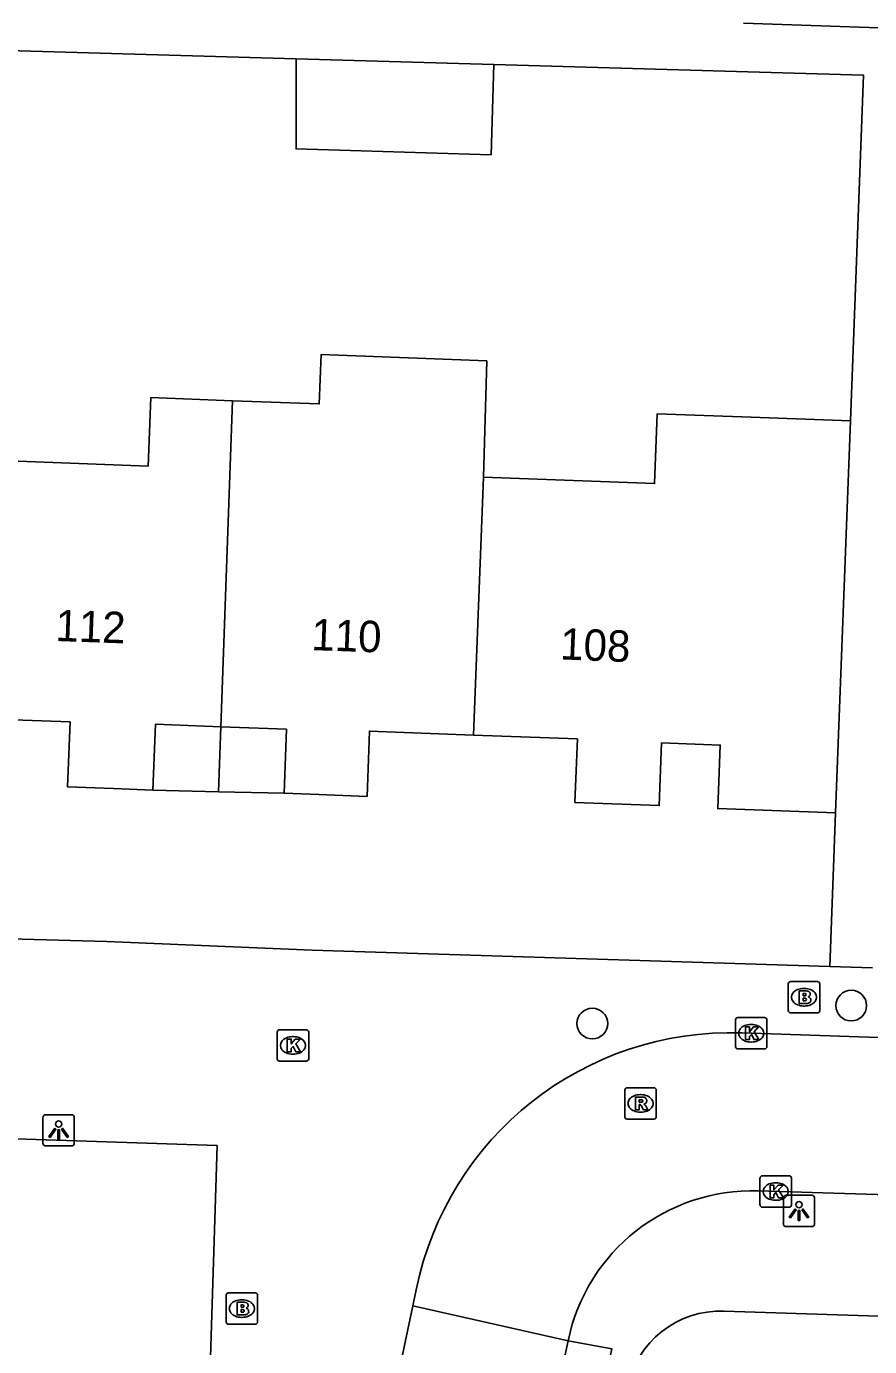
# Model space of a CAD drawing. Extents: x 158461 to 159795, y 387220 to 388672.
# Drawn here: x 159524.72 to 159551.56, y 387891.37 to 387933.4 of the extents above; entities that cross this region are included whole.
import ezdxf

# ---------------------------------------------------------------- set-up
doc = ezdxf.new("R2010")
doc.units = 0
for name, color, linetype in [('IMGEO_Boom', 7, 'Continuous'), ('IMGEO_Brandkraan', 7, 'Continuous'), ('IMGEO_Kolk', 7, 'Continuous'), ('IMGEO_Lichtpunt', 7, 'Continuous'), ('IMGEO_Pand', 7, 'Continuous'), ('IMGEO_Pand_nummerreeks', 7, 'Continuous'), ('IMGEO_Pand_overbouw', 7, 'Continuous'), ('IMGEO_Rijbaan_lokaal_open', 7, 'Continuous'), ('IMGEO_Rioolput', 7, 'Continuous'), ('IMGEO_Voetpad_open', 7, 'Continuous')]:
    doc.layers.add(name, color=color, linetype=linetype)

msp = doc.modelspace()

# ---------------------------------------------------------------- linework, layer by layer
at = {"layer": 'IMGEO_Boom'}
for centre in [(159550.978, 387902.226), (159542.735, 387901.655)]:
    msp.add_circle(centre, 0.489, dxfattribs=at)
at = {"layer": 'IMGEO_Brandkraan'}
for p, q in [((159548.974, 387902.066), (159548.974, 387902.918)), ((159549.049, 387902.992), (159549.901, 387902.992)), ((159549.975, 387902.918), (159549.975, 387902.066)), ((159549.462, 387902.772), (159549.487, 387902.772)), ((159549.485, 387902.212), (159549.46, 387902.212)), ((159549.901, 387901.992), (159549.049, 387901.992)), ((159531.077, 387892.152), (159531.077, 387893.004)), ((159531.152, 387893.078), (159532.004, 387893.078)), ((159531.565, 387892.858), (159531.59, 387892.858)), ((159532.078, 387893.004), (159532.078, 387892.152)), ((159532.004, 387892.078), (159531.152, 387892.078)), ((159531.588, 387892.298), (159531.563, 387892.298))]:
    msp.add_line(p, q, dxfattribs=at)
for points in [[(159548.974, 387902.066), (159548.974, 387902.918)], [(159549.049, 387902.992), (159549.901, 387902.992)], [(159549.975, 387902.918), (159549.975, 387902.066)], [(159549.322, 387902.692), (159549.322, 387902.292), (159549.535, 387902.292)], [(159549.553, 387902.692), (159549.322, 387902.692)], [(159549.501, 387902.611), (159549.447, 387902.611), (159549.447, 387902.535)], [(159549.447, 387902.535), (159549.5, 387902.535)], [(159549.509, 387902.459), (159549.447, 387902.459), (159549.447, 387902.378)], [(159549.447, 387902.378), (159549.509, 387902.378)], [(159549.901, 387901.992), (159549.049, 387901.992)], [(159531.077, 387892.152), (159531.077, 387893.004)], [(159531.152, 387893.078), (159532.004, 387893.078)], [(159531.425, 387892.778), (159531.425, 387892.378), (159531.638, 387892.378)], [(159531.656, 387892.778), (159531.425, 387892.778)], [(159532.078, 387893.004), (159532.078, 387892.152)], [(159531.604, 387892.697), (159531.55, 387892.697), (159531.55, 387892.621)], [(159531.55, 387892.621), (159531.603, 387892.621)], [(159531.612, 387892.545), (159531.55, 387892.545), (159531.55, 387892.464)], [(159531.55, 387892.464), (159531.612, 387892.464)], [(159532.004, 387892.078), (159531.152, 387892.078)]]:
    msp.add_lwpolyline(points, dxfattribs=at)
for centre, radius, start, end in [((159549.051, 387902.916), 0.0765, 91.552, 178.448), ((159549.051, 387902.916), 0.0765, 91.552, 178.448), ((159549.899, 387902.916), 0.0765, 1.552, 88.448), ((159549.899, 387902.916), 0.0765, 1.552, 88.448), ((159549.502, 387902.573), 0.0379, 267.8285, 90.9355), ((159549.51, 387902.418), 0.0404, 269.8759, 90.5077), ((159549.557, 387902.547), 0.145, 59.4692, 91.5367), ((159549.582, 387902.594), 0.0922, 285.5137, 58.1501), ((159549.587, 387902.402), 0.105, 301.3115, 78.989), ((159549.051, 387902.068), 0.0765, 181.552, 268.448), ((159549.051, 387902.068), 0.0765, 181.552, 268.448), ((159549.541, 387902.543), 0.251, 268.6676, 293.5347), ((159549.899, 387902.068), 0.0765, 271.552, 358.448), ((159549.899, 387902.068), 0.0765, 271.552, 358.448), ((159531.154, 387893.002), 0.0765, 91.552, 178.448), ((159531.154, 387893.002), 0.0765, 91.552, 178.448), ((159531.66, 387892.633), 0.145, 59.4692, 91.5367), ((159531.685, 387892.68), 0.0922, 285.5137, 58.1501), ((159532.002, 387893.002), 0.0765, 1.552, 88.448), ((159532.002, 387893.002), 0.0765, 1.552, 88.448), ((159531.605, 387892.659), 0.0379, 267.8285, 90.9355), ((159531.613, 387892.504), 0.0404, 269.8759, 90.5077), ((159531.644, 387892.629), 0.251, 268.6676, 293.5347), ((159531.69, 387892.488), 0.105, 301.3115, 78.989), ((159531.154, 387892.154), 0.0765, 181.552, 268.448), ((159531.154, 387892.154), 0.0765, 181.552, 268.448), ((159532.002, 387892.154), 0.0765, 271.552, 358.448), ((159532.002, 387892.154), 0.0765, 271.552, 358.448)]:
    msp.add_arc(centre, radius, start, end, dxfattribs=at)
for centre, major_axis, ratio, start_param, end_param in [((159549.461, 387902.492), (-0.387, 0.002), 0.722429, 4.712389, 7.853982), ((159549.486, 387902.492), (-0.39, 0.002), 0.717154, 1.570796, 4.712389), ((159531.564, 387892.578), (-0.387, 0.002), 0.722429, 4.712389, 7.853982), ((159531.589, 387892.578), (-0.39, 0.002), 0.717154, 1.570796, 4.712389)]:
    msp.add_ellipse(centre, major_axis=major_axis, ratio=ratio, start_param=start_param, end_param=end_param, dxfattribs=at)
at = {"layer": 'IMGEO_Kolk'}
for p, q in [((159547.292, 387900.919), (159547.292, 387901.771)), ((159547.367, 387901.845), (159548.219, 387901.845)), ((159547.78, 387901.625), (159547.805, 387901.625)), ((159548.293, 387901.771), (159548.293, 387900.919)), ((159532.703, 387900.532), (159532.703, 387901.384)), ((159532.778, 387901.458), (159533.63, 387901.458)), ((159533.191, 387901.238), (159533.216, 387901.238)), ((159533.704, 387901.384), (159533.704, 387900.532)), ((159548.219, 387900.845), (159547.367, 387900.845)), ((159547.803, 387901.065), (159547.778, 387901.065)), ((159533.63, 387900.458), (159532.778, 387900.458)), ((159533.214, 387900.678), (159533.189, 387900.678)), ((159548.073, 387895.88), (159548.073, 387896.732)), ((159548.148, 387896.806), (159549, 387896.806)), ((159548.561, 387896.586), (159548.586, 387896.586)), ((159549.074, 387896.732), (159549.074, 387895.88)), ((159549, 387895.806), (159548.148, 387895.806)), ((159548.584, 387896.026), (159548.559, 387896.026))]:
    msp.add_line(p, q, dxfattribs=at)
for points in [[(159547.292, 387900.919), (159547.292, 387901.771)], [(159547.367, 387901.845), (159548.219, 387901.845)], [(159548.293, 387901.771), (159548.293, 387900.919)], [(159532.703, 387900.532), (159532.703, 387901.384)], [(159532.778, 387901.458), (159533.63, 387901.458)], [(159533.704, 387901.384), (159533.704, 387900.532)], [(159547.613, 387901.545), (159547.736, 387901.545), (159547.736, 387901.394), (159547.866, 387901.545), (159548.03, 387901.545), (159547.884, 387901.394), (159548.037, 387901.145), (159547.885, 387901.145), (159547.8, 387901.309), (159547.736, 387901.242), (159547.736, 387901.145), (159547.613, 387901.145), (159547.613, 387901.545)], [(159533.024, 387901.158), (159533.147, 387901.158), (159533.147, 387901.007), (159533.277, 387901.158), (159533.441, 387901.158), (159533.295, 387901.007), (159533.448, 387900.758), (159533.296, 387900.758), (159533.211, 387900.922), (159533.147, 387900.855), (159533.147, 387900.758), (159533.024, 387900.758), (159533.024, 387901.158)], [(159548.219, 387900.845), (159547.367, 387900.845)], [(159533.63, 387900.458), (159532.778, 387900.458)], [(159548.073, 387895.88), (159548.073, 387896.732)], [(159548.148, 387896.806), (159549, 387896.806)], [(159549.074, 387896.732), (159549.074, 387895.88)], [(159548.394, 387896.506), (159548.517, 387896.506), (159548.517, 387896.355), (159548.647, 387896.506), (159548.811, 387896.506), (159548.665, 387896.355), (159548.818, 387896.106), (159548.666, 387896.106), (159548.581, 387896.27), (159548.517, 387896.203), (159548.517, 387896.106), (159548.394, 387896.106), (159548.394, 387896.506)], [(159549, 387895.806), (159548.148, 387895.806)]]:
    msp.add_lwpolyline(points, dxfattribs=at)
for centre, start, end in [((159547.369, 387901.769), 91.552, 178.448), ((159547.369, 387901.769), 91.552, 178.448), ((159548.217, 387901.769), 1.552, 88.448), ((159548.217, 387901.769), 1.552, 88.448), ((159532.78, 387901.382), 91.552, 178.448), ((159532.78, 387901.382), 91.552, 178.448), ((159533.628, 387901.382), 1.552, 88.448), ((159533.628, 387901.382), 1.552, 88.448), ((159547.369, 387900.921), 181.552, 268.448), ((159547.369, 387900.921), 181.552, 268.448), ((159548.217, 387900.921), 271.552, 358.448), ((159548.217, 387900.921), 271.552, 358.448), ((159532.78, 387900.534), 181.552, 268.448), ((159532.78, 387900.534), 181.552, 268.448), ((159533.628, 387900.534), 271.552, 358.448), ((159533.628, 387900.534), 271.552, 358.448), ((159548.15, 387896.73), 91.552, 178.448), ((159548.15, 387896.73), 91.552, 178.448), ((159548.998, 387896.73), 1.552, 88.448), ((159548.998, 387896.73), 1.552, 88.448), ((159548.15, 387895.882), 181.552, 268.448), ((159548.15, 387895.882), 181.552, 268.448), ((159548.998, 387895.882), 271.552, 358.448), ((159548.998, 387895.882), 271.552, 358.448)]:
    msp.add_arc(centre, 0.0765, start, end, dxfattribs=at)
for centre, major_axis, ratio, start_param, end_param in [((159547.779, 387901.345), (-0.387, 0.002), 0.722429, 4.712389, 7.853982), ((159547.804, 387901.345), (-0.39, 0.002), 0.717154, 1.570796, 4.712389), ((159533.19, 387900.958), (-0.387, 0.002), 0.722429, 4.712389, 7.853982), ((159533.215, 387900.958), (-0.39, 0.002), 0.717154, 1.570796, 4.712389), ((159548.56, 387896.306), (-0.387, 0.002), 0.722429, 4.712389, 7.853982), ((159548.585, 387896.306), (-0.39, 0.002), 0.717154, 1.570796, 4.712389)]:
    msp.add_ellipse(centre, major_axis=major_axis, ratio=ratio, start_param=start_param, end_param=end_param, dxfattribs=at)
at = {"layer": 'IMGEO_Lichtpunt'}
for p, q in [((159525.244, 387898.657), (159525.244, 387897.85)), ((159525.244, 387898.657), (159525.244, 387897.85)), ((159526.146, 387898.752), (159525.338, 387898.752)), ((159526.146, 387898.752), (159525.338, 387898.752)), ((159526.24, 387897.85), (159526.24, 387898.657)), ((159526.24, 387897.85), (159526.24, 387898.657)), ((159525.338, 387897.756), (159526.146, 387897.756)), ((159525.338, 387897.756), (159526.146, 387897.756)), ((159549.718, 387896.185), (159548.91, 387896.185)), ((159549.718, 387896.185), (159548.91, 387896.185)), ((159548.816, 387896.09), (159548.816, 387895.283)), ((159548.816, 387896.09), (159548.816, 387895.283)), ((159549.812, 387895.283), (159549.812, 387896.09)), ((159549.812, 387895.283), (159549.812, 387896.09)), ((159548.91, 387895.189), (159549.718, 387895.189)), ((159548.91, 387895.189), (159549.718, 387895.189))]:
    msp.add_line(p, q, dxfattribs=at)
for points in [[(159525.618, 387898.321), (159525.657, 387898.293), (159525.469, 387898.031), (159525.431, 387898.058), (159525.618, 387898.321)], [(159525.72, 387898.273), (159525.767, 387898.273), (159525.767, 387897.951), (159525.72, 387897.951), (159525.72, 387898.273)], [(159525.83, 387898.293), (159525.868, 387898.32), (159526.055, 387898.058), (159526.016, 387898.03), (159525.83, 387898.293)], [(159549.19, 387895.754), (159549.229, 387895.726), (159549.041, 387895.464), (159549.003, 387895.491), (159549.19, 387895.754)], [(159549.292, 387895.706), (159549.339, 387895.706), (159549.339, 387895.384), (159549.292, 387895.384), (159549.292, 387895.706)], [(159549.402, 387895.726), (159549.44, 387895.753), (159549.627, 387895.491), (159549.588, 387895.463), (159549.402, 387895.726)]]:
    msp.add_lwpolyline(points, dxfattribs=at)
for centre in [(159525.743, 387898.455), (159549.315, 387895.888)]:
    msp.add_circle(centre, 0.0994, dxfattribs=at)
for centre, start, end in [((159525.338, 387898.657), 90, 180), ((159525.338, 387898.657), 90, 180), ((159526.146, 387898.657), 0, 90), ((159526.146, 387898.657), 0, 90), ((159525.338, 387897.85), 180, 270), ((159525.338, 387897.85), 180, 270), ((159526.146, 387897.85), 270, 0), ((159526.146, 387897.85), 270, 360), ((159548.91, 387896.09), 90, 180), ((159548.91, 387896.09), 90, 180), ((159549.718, 387896.09), 0, 90), ((159549.718, 387896.09), 0, 90), ((159548.91, 387895.283), 180, 270), ((159548.91, 387895.283), 180, 270), ((159549.718, 387895.283), 270, 0), ((159549.718, 387895.283), 270, 360)]:
    msp.add_arc(centre, 0.0946, start, end, dxfattribs=at)
at = {"layer": 'IMGEO_Pand'}
for points in [[(159533.303, 387932.376), (159539.598, 387932.192)], [(159533.303, 387932.376), (159533.303, 387929.501), (159539.514, 387929.319), (159539.598, 387932.192)], [(159531.281, 387921.486), (159534.042, 387921.382), (159534.101, 387922.954), (159539.376, 387922.755), (159539.269, 387919.051)], [(159523.069, 387919.614), (159528.598, 387919.406), (159528.68, 387921.584), (159531.281, 387921.486)], [(159531.281, 387921.486), (159530.91, 387911.105)], [(159539.269, 387919.051), (159544.716, 387918.845), (159544.8, 387921.073), (159547.789, 387920.961), (159550.951, 387920.843)], [(159550.951, 387920.843), (159550.719, 387914.727), (159550.667, 387913.356), (159550.478, 387908.359)], [(159538.95, 387910.84), (159539.269, 387919.051)], [(159530.91, 387911.105), (159528.826, 387911.184), (159528.747, 387909.086), (159527.486, 387909.134), (159526.03, 387909.189), (159526.108, 387911.258), (159522.775, 387911.383)], [(159538.95, 387910.84), (159535.64, 387910.965), (159535.562, 387908.887), (159534.025, 387908.945), (159532.92, 387908.987), (159532.997, 387911.026), (159530.91, 387911.105)], [(159550.478, 387908.359), (159546.73, 387908.501), (159546.806, 387910.521), (159544.939, 387910.592), (159544.864, 387908.592), (159542.182, 387908.693), (159542.259, 387910.715), (159538.95, 387910.84)]]:
    msp.add_lwpolyline(points, dxfattribs=at)
at = {"layer": 'IMGEO_Pand_overbouw'}
for points in [[(159528.747, 387909.086), (159530.836, 387909.036), (159530.91, 387911.105), (159528.826, 387911.184)], [(159532.92, 387908.987), (159532.997, 387911.026), (159530.91, 387911.105), (159530.836, 387909.036)]]:
    msp.add_lwpolyline(points, close=True, dxfattribs=at)
at = {"layer": 'IMGEO_Rijbaan_lokaal_open'}
for points in [[(159554.95, 387901.104), (159547.491, 387901.356)], [(159580.692, 387895.319), (159548.016, 387896.323)], [(159537.126, 387893.173), (159537.018, 387892.663)], [(159537.018, 387892.663), (159534.257, 387879.591)], [(159537.018, 387892.663), (159541.965, 387891.555)], [(159529.244, 387831.228), (159533.133, 387849.413), (159537.068, 387868.774), (159541.965, 387891.555)]]:
    msp.add_lwpolyline(points, dxfattribs=at)
for centre, radius, start, end in [((159547.144, 387891.14), 10.222, 88.0552, 168.5258), ((159547.819, 387890.349), 5.977, 88.113, 168.361)]:
    msp.add_arc(centre, radius, start, end, dxfattribs=at)
at = {"layer": 'IMGEO_Rioolput'}
for p, q in [((159543.77, 387898.685), (159543.77, 387899.537)), ((159543.845, 387899.611), (159544.697, 387899.611)), ((159544.771, 387899.537), (159544.771, 387898.685)), ((159544.258, 387899.391), (159544.283, 387899.391)), ((159544.281, 387898.831), (159544.256, 387898.831)), ((159544.697, 387898.611), (159543.845, 387898.611))]:
    msp.add_line(p, q, dxfattribs=at)
for points in [[(159543.77, 387898.685), (159543.77, 387899.537)], [(159543.845, 387899.611), (159544.697, 387899.611)], [(159544.771, 387899.537), (159544.771, 387898.685)], [(159544.359, 387899.309), (159544.107, 387899.311), (159544.107, 387898.911)], [(159544.107, 387898.911), (159544.231, 387898.911), (159544.231, 387899.073), (159544.242, 387899.073)], [(159544.285, 387899.23), (159544.231, 387899.23), (159544.231, 387899.149)], [(159544.231, 387899.149), (159544.283, 387899.149)], [(159544.289, 387899.044), (159544.36, 387898.911), (159544.5, 387898.911), (159544.435, 387899.037)], [(159544.697, 387898.611), (159543.845, 387898.611)]]:
    msp.add_lwpolyline(points, dxfattribs=at)
for centre, radius, start, end in [((159543.847, 387899.535), 0.0765, 91.552, 178.448), ((159543.847, 387899.535), 0.0765, 91.552, 178.448), ((159544.695, 387899.535), 0.0765, 1.552, 88.448), ((159544.695, 387899.535), 0.0765, 1.552, 88.448), ((159544.241, 387899.02), 0.0533, 26.0293, 88.6989), ((159544.267, 387899.338), 0.19, 274.7715, 282.9687), ((159544.291, 387899.134), 0.0964, 77.0061, 93.1865), ((159544.305, 387899.191), 0.0378, 276.6634, 79.6772), ((159544.358, 387899.199), 0.109, 350.3612, 89.416), ((159544.356, 387899.199), 0.112, 277.5842, 350.9817), ((159544.34, 387898.984), 0.108, 29.5134, 73.7905), ((159543.847, 387898.687), 0.0765, 181.552, 268.448), ((159543.847, 387898.687), 0.0765, 181.552, 268.448), ((159544.695, 387898.687), 0.0765, 271.552, 358.448), ((159544.695, 387898.687), 0.0765, 271.552, 358.448)]:
    msp.add_arc(centre, radius, start, end, dxfattribs=at)
for centre, major_axis, ratio, start_param, end_param in [((159544.257, 387899.111), (-0.387, 0.002), 0.722429, 4.712389, 7.853982), ((159544.282, 387899.111), (-0.39, 0.002), 0.717154, 1.570796, 4.712389)]:
    msp.add_ellipse(centre, major_axis=major_axis, ratio=ratio, start_param=start_param, end_param=end_param, dxfattribs=at)
at = {"layer": 'IMGEO_Voetpad_open'}
for points in [[(159558.276, 387963.8), (159557.93, 387954.892), (159557.095, 387933.408), (159557.087, 387933.177), (159547.552, 387933.505)], [(159508.329, 387933.095), (159533.303, 387932.376)], [(159539.598, 387932.192), (159551.367, 387931.855), (159550.951, 387920.843)], [(159550.478, 387908.359), (159550.292, 387903.468)], [(159550.292, 387903.468), (159533.819, 387903.993), (159527.283, 387904.264), (159517.64, 387904.527), (159511.146, 387904.796), (159504.029, 387905.021)], [(159550.292, 387903.468), (159551.657, 387903.425)], [(159530.252, 387880.602), (159530.787, 387897.767), (159503.888, 387898.659), (159500, 387898.788), (159496.977, 387898.888)], [(159546.935, 387892.501), (159580.406, 387891.41)], [(159541.965, 387891.555), (159543.356, 387891.295), (159530.628, 387830.936), (159529.244, 387831.228)]]:
    msp.add_lwpolyline(points, dxfattribs=at)
msp.add_arc((159546.837, 387889.441), 3.061, 88.1691, 168.2418, dxfattribs=at)

# ---------------------------------------------------------------- texts
at = {"layer": 'IMGEO_Pand_nummerreeks'}
for s, rotation, p in [('112', 357.9601, (159525.628, 387913.836)), ('110', 357.9601, (159533.776, 387913.546)), ('108', 357.6738, (159541.697, 387913.251))]:
    msp.add_text(s, height=1, rotation=rotation, dxfattribs=at).set_placement(p)

doc.saveas('drawing.dxf')
